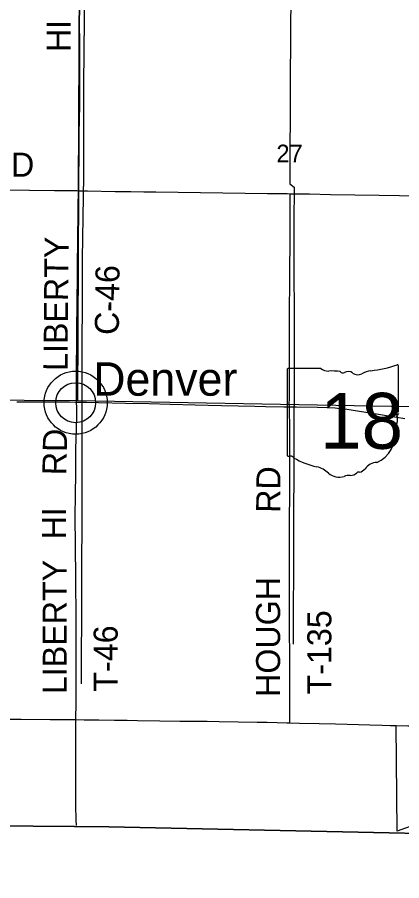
# Model space of a CAD drawing. Extents: x 1443599 to 1910620, y 1028088 to 1361369.
# Drawn here: x 1635252 to 1640049, y 1155813 to 1166571 of the extents above; entities that cross this region are included whole.
import ezdxf

# ---------------------------------------------------------------- set-up
doc = ezdxf.new("R2010")
doc.units = 0
for name, color, linetype in [('GM_X_Adjacent_County', 7, 'Continuous'), ('GM_X_Corporation', 7, 'Continuous'), ('GM_X_County', 7, 'Continuous'), ('GM_X_County_Road', 7, 'Continuous'), ('GM_X_County_Road_Text', 7, 'Continuous'), ('GM_X_Minor_River', 7, 'Continuous'), ('GM_X_Section', 7, 'Continuous'), ('GM_X_Section_Text', 7, 'Continuous'), ('GM_X_State_Location', 7, 'Continuous'), ('GM_X_State_Route', 7, 'Continuous'), ('GM_X_State_Shield', 7, 'Continuous'), ('GM_X_Township', 7, 'Continuous'), ('GM_X_Township_Road', 7, 'Continuous'), ('GM_X_Township_Road_Text', 7, 'Continuous'), ('GM_X_Unincorporated', 7, 'Continuous'), ('GM_X_Unincorporated_Location', 7, 'Continuous'), ('GM_X_Unincorporated_Text', 7, 'Continuous')]:
    doc.layers.add(name, color=color, linetype=linetype)

msp = doc.modelspace()

# ---------------------------------------------------------------- linework, layer by layer
at = {"layer": 'GM_X_Adjacent_County'}
msp.add_lwpolyline([(1631322, 1156526), (1635965, 1156490), (1636394, 1156486), (1639894, 1156409), (1641054, 1156383), (1641986, 1156362), (1643814, 1156287), (1643987, 1156280), (1645977, 1156199), (1648123, 1156134), (1650023, 1156051), (1651178, 1155965), (1651683, 1155953), (1651801, 1155951), (1651930, 1155948), (1651945, 1155947), (1653765, 1155905), (1654276, 1155895), (1656789, 1155841), (1656910, 1155844), (1657377, 1155852), (1658062, 1155840), (1658626, 1155813)], dxfattribs=at)
at = {"layer": 'GM_X_Corporation'}
msp.add_lwpolyline([(1640260, 1156524), (1639992, 1156431), (1639981, 1157746), (1640984, 1157717)], dxfattribs=at)
at = {"layer": 'GM_X_County'}
msp.add_lwpolyline([(1658626, 1155813), (1658062, 1155840), (1657377, 1155852), (1656910, 1155844), (1656789, 1155841), (1654276, 1155895), (1653765, 1155905), (1651945, 1155947), (1651930, 1155948), (1651801, 1155951), (1651683, 1155953), (1651178, 1155965), (1650023, 1156051), (1648123, 1156134), (1645977, 1156199), (1643987, 1156280), (1643814, 1156287), (1641986, 1156362), (1641054, 1156383), (1639894, 1156409), (1636394, 1156486), (1635965, 1156490), (1631322, 1156526)], dxfattribs=at)
at = {"layer": 'GM_X_County_Road'}
for points in [[(1636016, 1164410), (1636019, 1164587), (1636023, 1164833), (1636026, 1165128), (1636031, 1165473), (1636032, 1165916), (1636027, 1166835), (1636028, 1167044)], [(1635991, 1161777), (1635991, 1161792), (1635991, 1161834), (1635991, 1161912), (1635991, 1161994), (1635993, 1162125), (1635993, 1162175), (1635993, 1162257), (1635995, 1162470), (1635996, 1162667), (1636004, 1163356), (1636005, 1163537), (1636007, 1163733), (1636013, 1164209), (1636016, 1164410)]]:
    msp.add_lwpolyline(points, dxfattribs=at)
at = {"layer": 'GM_X_Minor_River'}
for points in [[(1636197, 1177676), (1636191, 1176225), (1636185, 1175109), (1636189, 1173255), (1636179, 1172111), (1636128, 1170370), (1636116, 1169719), (1636116, 1169152), (1636102, 1167988), (1636090, 1166949), (1636079, 1165739), (1636077, 1164592), (1636063, 1163564), (1636056, 1161932), (1636060, 1160598), (1636048, 1158268)], [(1636090, 1166949), (1637536, 1166920), (1638666, 1166900), (1638656, 1165771), (1638653, 1164497), (1638705, 1164453), (1638703, 1164013), (1638707, 1162276), (1638700, 1160098), (1638694, 1158759)]]:
    msp.add_lwpolyline(points, dxfattribs=at)
at = {"layer": 'GM_X_Section'}
for points in [[(1636027, 1167036), (1636004, 1161791), (1630677, 1161827), (1630682, 1167094)], [(1641288, 1166981), (1641296, 1161695), (1636004, 1161791), (1636027, 1167036)]]:
    msp.add_lwpolyline(points, close=True, dxfattribs=at)
at = {"layer": 'GM_X_State_Route'}
msp.add_lwpolyline([(1635247, 1161780), (1635526, 1161779), (1635756, 1161779), (1635904, 1161778), (1635991, 1161777), (1636117, 1161776), (1636265, 1161772), (1636601, 1161765), (1636896, 1161757), (1637159, 1161751), (1637470, 1161742), (1637799, 1161734), (1638217, 1161725), (1638348, 1161723), (1638578, 1161719), (1638648, 1161719), (1638734, 1161718), (1638996, 1161712), (1639127, 1161708), (1639217, 1161703), (1639275, 1161698), (1639340, 1161691), (1639445, 1161677), (1639761, 1161628), (1639985, 1161590), (1640089, 1161572)], dxfattribs=at)
at = {"layer": 'GM_X_State_Shield'}
for p, q in [((1638618, 1162177), (1638618, 1161120)), ((1639039, 1162195), (1638632, 1162195)), ((1640010, 1161669), (1640010, 1162221)), ((1640010, 1161669), (1640010, 1161669))]:
    msp.add_line(p, q, dxfattribs=at)
for centre, radius, start, end in [((1639514, 1163636), 1476, 275.8445, 288.9065), ((1639995, 1162224), 15.5, 351.8621, 97.738), ((1638634, 1162179), 16.1, 98.1301, 188.1301), ((1639136, 1162318), 156, 231.6195, 271.1119), ((1639188, 1161602), 562, 80.4867, 94.9883), ((1639316, 1162185), 45.1, 219.7921, 297.1024), ((1639382, 1162063), 93.8, 54.4667, 119.1411), ((1639503, 1162230), 113, 233.8562, 294.8282), ((1639702, 1161873), 297, 97.3462, 120.7689), ((1640006, 1161628), 24, 107.944, 210.337), ((1639854, 1161558), 144, 340.033, 23.6496), ((1639994, 1161667), 16.6, 289.6038, 7.7341), ((1640066, 1161437), 105, 136.8065, 186.9296), ((1639597, 1161367), 369, 292.3089, 8.9858), ((1638634, 1161118), 16.3, 171.9584, 258.3066), ((1638636, 1161226), 124, 267.339, 280.6039), ((1638662, 1161059), 44.8, 29.7484, 93.2717), ((1639227, 1162009), 1066, 240.4129, 257.1985), ((1638909, 1160646), 334, 47.1842, 75.836), ((1639753, 1160824), 202, 94.4031, 142.5768), ((1639270, 1161054), 212, 230.7004, 286.2918), ((1639392, 1160689), 174, 85.6951, 111.2099), ((1639408, 1160975), 113, 268.777, 315.5493), ((1639510, 1160873), 31.8, 65.7517, 132.6484), ((1639496, 1161018), 119, 282.8732, 323.2771)]:
    msp.add_arc(centre, radius, start, end, dxfattribs=at)
at = {"layer": 'GM_X_Township'}
msp.add_lwpolyline([(1650023, 1156051), (1648123, 1156134), (1645977, 1156199), (1643987, 1156280), (1643814, 1156287), (1641986, 1156362), (1641054, 1156383), (1639894, 1156409), (1636394, 1156486), (1635965, 1156490), (1631322, 1156526)], dxfattribs=at)
at = {"layer": 'GM_X_Township_Road'}
for points in [[(1630681, 1164484), (1630700, 1164483), (1630716, 1164483), (1630831, 1164481), (1630995, 1164478), (1631192, 1164476), (1631700, 1164468), (1632044, 1164463), (1632307, 1164459), (1632487, 1164456), (1632914, 1164451), (1633192, 1164445), (1633356, 1164444), (1633766, 1164440), (1634160, 1164434), (1634357, 1164432), (1634537, 1164430), (1634832, 1164425), (1635095, 1164420), (1635718, 1164413), (1635996, 1164411), (1636016, 1164410)], [(1636016, 1164410), (1636128, 1164408), (1636472, 1164402), (1636669, 1164399), (1636833, 1164398), (1636980, 1164395), (1637817, 1164384), (1638374, 1164377), (1638620, 1164374), (1638655, 1164373)], [(1638648, 1161719), (1638646, 1161756), (1638647, 1161821), (1638648, 1161870), (1638649, 1161952), (1638650, 1162132), (1638650, 1162313), (1638649, 1162526), (1638648, 1162772), (1638653, 1163411), (1638656, 1163772), (1638655, 1164346), (1638655, 1164373)], [(1638655, 1164373), (1638899, 1164371), (1639161, 1164365), (1639768, 1164356), (1640276, 1164347), (1640490, 1164344), (1640736, 1164341), (1641014, 1164337), (1641305, 1164339)], [(1635984, 1157820), (1635986, 1158035), (1635987, 1158857), (1635986, 1159054), (1635982, 1159596), (1635977, 1159974), (1635976, 1160369), (1635977, 1160599), (1635982, 1160911), (1635985, 1161190), (1635994, 1161585), (1635994, 1161651), (1635995, 1161705), (1635991, 1161777)], [(1638652, 1157780), (1638652, 1157820), (1638653, 1157886), (1638651, 1158049), (1638651, 1158410), (1638648, 1159132), (1638649, 1159657), (1638647, 1160083), (1638647, 1160313), (1638651, 1160624), (1638653, 1160903), (1638652, 1161264), (1638652, 1161461), (1638650, 1161674), (1638648, 1161719)], [(1639985, 1161590), (1639998, 1161613), (1640013, 1161635)], [(1635080, 1157827), (1635301, 1157826), (1635662, 1157822), (1635868, 1157820), (1635974, 1157820), (1635984, 1157820)], [(1635992, 1156501), (1635988, 1156572), (1635985, 1156753), (1635984, 1157016), (1635984, 1157443), (1635984, 1157756), (1635984, 1157820)], [(1635984, 1157820), (1636089, 1157818), (1636270, 1157816), (1636467, 1157815), (1636622, 1157812), (1636754, 1157809), (1637033, 1157806), (1637279, 1157802), (1637623, 1157799), (1637771, 1157797), (1638009, 1157793), (1638247, 1157790), (1638370, 1157787), (1638493, 1157783), (1638616, 1157781), (1638652, 1157780)], [(1638652, 1157780), (1638772, 1157778), (1639018, 1157772), (1639223, 1157767), (1639370, 1157762), (1639649, 1157756), (1639805, 1157750), (1639904, 1157748), (1639981, 1157746)], [(1639981, 1157746), (1640171, 1157741), (1640425, 1157733), (1640785, 1157723), (1640900, 1157719), (1641171, 1157713), (1641261, 1157712), (1641291, 1157714), (1641308, 1157716), (1641324, 1157719)]]:
    msp.add_lwpolyline(points, dxfattribs=at)
at = {"layer": 'GM_X_Unincorporated'}
for radius in [393, 249]:
    msp.add_circle((1635981, 1161769), radius, dxfattribs=at)
at = {"layer": 'GM_X_Unincorporated_Location'}
msp.add_line((1635981, 1161769), (1635981, 1161769), dxfattribs=at)

# ---------------------------------------------------------------- texts
at = {"layer": 'GM_X_County_Road_Text'}
for s, rotation, p in [('HI', 90, (1635918, 1166137)), ('LIBERTY', 89.514, (1635879, 1162164)), ('C-46', 89.3115, (1636519, 1162612))]:
    msp.add_text(s, height=300, rotation=rotation, dxfattribs=at).set_placement(p)
at = {"layer": 'GM_X_Section_Text'}
msp.add_text('27', height=221, rotation=0, dxfattribs=at).set_placement((1638485, 1164763))
at = {"layer": 'GM_X_State_Location'}
msp.add_text('18', height=1, rotation=0, dxfattribs=at).set_placement((1639046, 1161506))
for s in ['s', 'r']:
    msp.add_text(s, height=1, dxfattribs=at).set_placement((1639298, 1161579))
at = {"layer": 'GM_X_State_Shield'}
msp.add_text('18', height=696.1, dxfattribs=at).set_placement((1639030, 1161195))
at = {"layer": 'GM_X_Township_Road_Text'}
for s, rotation, p in [('RD', 359.5115, (1634884, 1164588)), ('RD', 89.0131, (1635865, 1160863)), ('RD', 89.5021, (1638532, 1160396)), ('HI', 90, (1635861, 1160065)), ('LIBERTY', 90, (1635870, 1158138)), ('HOUGH', 90, (1638532, 1158103)), ('T-135', 90, (1639171, 1158134)), ('T-46', 90, (1636505, 1158169))]:
    msp.add_text(s, height=300, rotation=rotation, dxfattribs=at).set_placement(p)
at = {"layer": 'GM_X_Unincorporated_Text'}
msp.add_text('Denver', height=417, rotation=0, dxfattribs=at).set_placement((1636200, 1161856))

doc.saveas('drawing.dxf')
